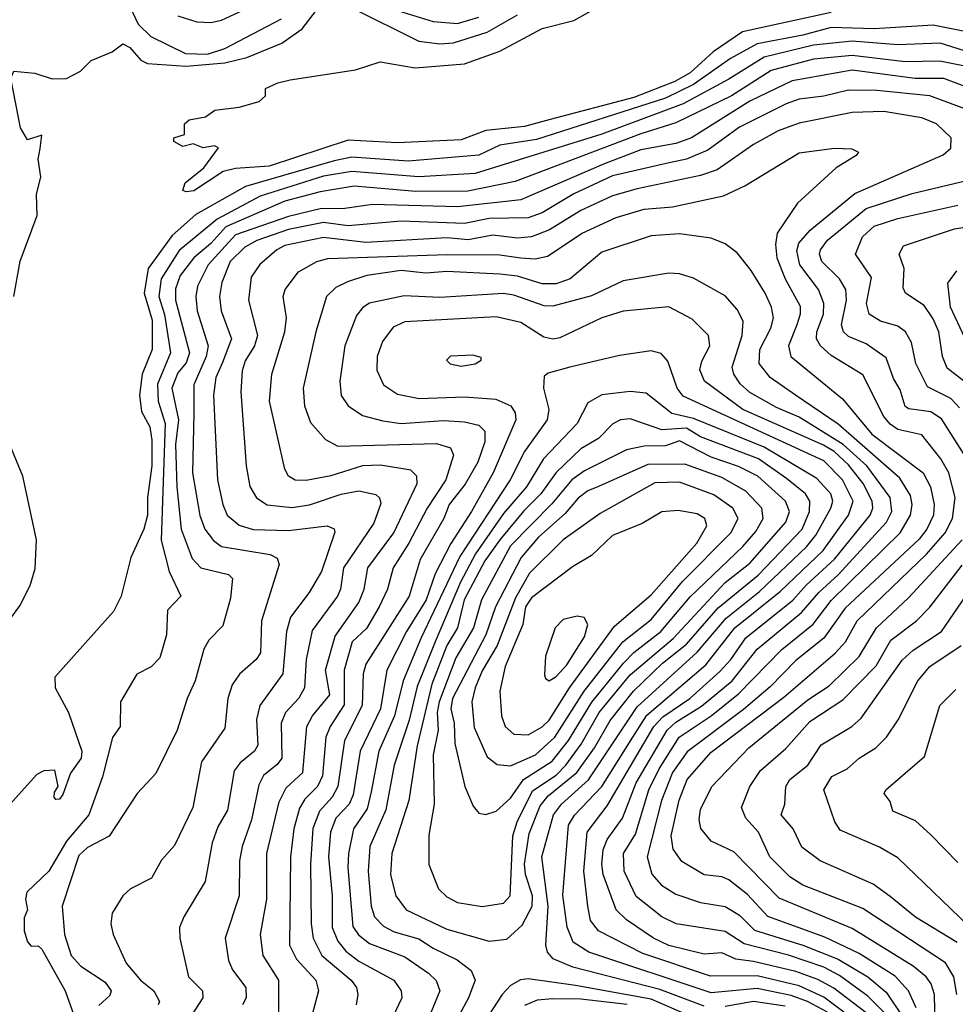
# Model space of a CAD drawing. Extents: x 1308313 to 1441400, y 959662 to 1036319.
# Tile 308 of 656: x 1363002 to 1365658, y 992897 to 995691. Entities that reach past the tile are written whole.
import ezdxf

# ---------------------------------------------------------------- set-up
doc = ezdxf.new("R2010")
doc.units = 0

msp = doc.modelspace()

# ---------------------------------------------------------------- linework, layer by layer
at = {"layer": '0CON10XD'}
for points in [[(1363451.4, 995701.4), (1363505, 995684.2), (1363545, 995682.6), (1363575, 995689.2), (1363735, 995764.3)], [(1363316.1, 995726.1), (1363338.2, 995678.2), (1363375, 995643.3), (1363473.3, 995595), (1363535, 995592.6), (1363585, 995608.8), (1363745, 995692.8)], [(1365305, 995711.4), (1365053.6, 995656.4), (1364970.7, 995599.3), (1364905, 995539.9), (1364861.7, 995515), (1364745, 995469.6), (1364507.6, 995407.6), (1364435, 995388), (1364325, 995376.1), (1364255, 995350.1), (1364075, 995341.3), (1363935, 995349.1), (1363710, 995275), (1363615, 995268.8), (1363580.3, 995259.7), (1363496.5, 995205), (1363475, 995201.8), (1363465.7, 995205.7), (1363472.3, 995227.7), (1363525, 995270.6), (1363566.7, 995326.7), (1363555, 995332.5), (1363523, 995327), (1363495, 995338.8), (1363465, 995331.2), (1363440, 995345), (1363440, 995355), (1363470, 995365), (1363470, 995395), (1363483.6, 995406.4), (1363530, 995415), (1363556.1, 995433.9), (1363625, 995442), (1363681.7, 995458.3), (1363700, 995475), (1363700, 995495), (1363735, 995511.9), (1363770.3, 995520.3), (1363955, 995548), (1364025, 995571.2), (1364125, 995553.6), (1364265, 995565.8), (1364365, 995601), (1364485, 995666.1), (1364575, 995688.6), (1364665, 995738.6)], [(1363945, 995724), (1364135, 995629.3), (1364195, 995621.8), (1364233.3, 995625), (1364329.3, 995655), (1364415, 995704.1)], [(1364065, 995719.5), (1364175.7, 995685.7), (1364245, 995680.2), (1364305, 995697.7)], [(1363060.5, 995325), (1363065, 995363.3), (1363025, 995349.6), (1363005, 995383.5), (1362977.5, 995525), (1362985.4, 995544.6), (1363045, 995538.6), (1363095, 995522.5), (1363135, 995524), (1363175, 995544.2), (1363205.4, 995574.6), (1363265, 995599.4), (1363295, 995621.8), (1363315, 995611.9), (1363345.8, 995575.8), (1363365, 995566.5), (1363475, 995559.2), (1363585, 995568.4), (1363646.6, 995583.4), (1363746.3, 995623.7), (1363804.2, 995665), (1363845, 995717.6)], [(1365685, 995656.8), (1365595, 995675.1), (1365427.5, 995665), (1365305, 995668.8), (1365225, 995646.8), (1365095, 995622), (1365019.6, 995580.4), (1364915, 995506.5), (1364835, 995468), (1364469.2, 995350.8), (1364365, 995334.3), (1364305, 995305.9), (1364105, 995289), (1363945, 995300.7), (1363895, 995290.4), (1363643.1, 995216.9), (1363502.5, 995137.5), (1363435, 995078.8), (1363367.2, 994985), (1363355.3, 994914.7), (1363378.5, 994838.5), (1363378.4, 994755), (1363350.1, 994685), (1363342.1, 994625), (1363348.5, 994578.5), (1363372.1, 994535), (1363377.6, 994497.6), (1363377.6, 994425), (1363364.8, 994335), (1363364.8, 994284.8), (1363355, 994245.3), (1363317.8, 994165), (1363290.5, 994055), (1363268.6, 994011.4), (1363102.3, 993825), (1363102.8, 993795), (1363141.3, 993725), (1363179.1, 993615), (1363176.7, 993595), (1363146.9, 993553.1), (1363125, 993492), (1363115, 993479.4), (1363105, 993478), (1363100.6, 993485), (1363101.3, 993498.7), (1363112, 993515), (1363101.7, 993561.7), (1363070.7, 993559.3), (1363050.7, 993549.3), (1362973, 993463)], [(1365773.8, 995573.8), (1365615, 995623.9), (1365495, 995619.4), (1365365, 995629.7), (1365255, 995618.2), (1365115, 995584.2), (1365015, 995521.9), (1364885, 995451.6), (1364654.4, 995365.6), (1364545, 995331.4), (1364295, 995253.9), (1364135, 995244.7), (1363945, 995259.6), (1363865, 995247), (1363685, 995189.7), (1363563.3, 995125), (1363455, 995036.1), (1363404.2, 994955), (1363397.1, 994905), (1363413.8, 994853.8), (1363430.2, 994745), (1363393.4, 994656.6), (1363395, 994608.5), (1363415.1, 994545), (1363403.8, 994213.8), (1363426.7, 994125), (1363460, 994055), (1363421.8, 994015), (1363419.3, 993945), (1363400.2, 993879.8), (1363375.7, 993854.3), (1363335, 993833.8), (1363288.5, 993755), (1363287.3, 993685), (1363266, 993654), (1363237.8, 993542.2), (1363198.3, 993435), (1363135, 993360.2), (1363085, 993274.8), (1363023.1, 993215), (1363018.8, 993195), (1363024.3, 993165), (1363015, 993142.5), (1363015.5, 993105.5), (1363025, 993074.2), (1363035, 993062), (1363055, 993063.3), (1363065, 993053.8), (1363131.8, 992935), (1363155.7, 992865.7)], [(1365680.2, 995559.8), (1365613.4, 995573.4), (1365515, 995571.4), (1365365, 995589.5), (1365255, 995578.7), (1365135, 995546.3), (1365022.5, 995475), (1364865, 995398.2), (1364765, 995367.1), (1364408.2, 995231.8), (1364273.9, 995203.9), (1364127, 995203), (1363951.8, 995218.2), (1363855, 995202.3), (1363755, 995175.8), (1363587.2, 995102.8), (1363545, 995055.9), (1363497, 995015), (1363458, 994965), (1363445, 994927.1), (1363444.4, 994895), (1363484.4, 994745), (1363475, 994716.7), (1363451.2, 994688.8), (1363434.6, 994645), (1363452.8, 994555), (1363444.5, 994485), (1363448.7, 994365), (1363460.3, 994245), (1363492, 994162), (1363516.4, 994135), (1363595, 994116.9), (1363606, 994105), (1363600.6, 994049.4), (1363579, 993971), (1363539.5, 993930.5), (1363525, 993904.2), (1363500, 993815), (1363477.5, 993765), (1363449.3, 993675), (1363388.4, 993551.6), (1363335.5, 993495), (1363256.2, 993373.8), (1363195, 993342.3), (1363170.5, 993319.5), (1363123.2, 993175), (1363129.8, 993095), (1363148.8, 993035), (1363176.1, 993005), (1363245, 992959.8), (1363262.1, 992935), (1363258.5, 992921.5), (1363226.7, 992893.3)], [(1365695, 995497.7), (1365625, 995523.4), (1365543.4, 995523.4), (1365365, 995547.2), (1365195, 995517.4), (1365075, 995459.7), (1364909.3, 995355), (1364865, 995339.4), (1364765, 995321), (1364659.1, 995280.9), (1364425, 995180), (1364245, 995159.3), (1364004.1, 995165.9), (1363925, 995154.9), (1363855, 995153.8), (1363765, 995132.1), (1363615, 995080), (1363537.6, 994995), (1363506.8, 994935), (1363502.6, 994905), (1363506.4, 994865), (1363537.4, 994765), (1363531.3, 994735), (1363496.9, 994655), (1363496.2, 994573.8), (1363492.9, 994405), (1363513.8, 994283.8), (1363528.3, 994245), (1363552.8, 994212.8), (1363575, 994196.1), (1363713, 994173), (1363732.9, 994162.9), (1363739.2, 994145), (1363688.6, 993985), (1363685.6, 993894.4), (1363673.8, 993875), (1363626, 993834), (1363605, 993803.1), (1363593.2, 993765), (1363585, 993680), (1363518.2, 993585), (1363493.5, 993455), (1363442.1, 993347.9), (1363404.4, 993305.6), (1363376.9, 993255), (1363317.1, 993225), (1363295, 993204.4), (1363264.7, 993155.3), (1363261.1, 993125), (1363267.5, 993095), (1363305, 993013.5), (1363345, 992965.8), (1363383.1, 992935), (1363399.3, 992905), (1363395.4, 992895)], [(1365695, 995434.4), (1365585, 995474.9), (1365435, 995489.9), (1365355, 995490.6), (1365285, 995473.4), (1365215, 995464.8), (1365177.9, 995452.1), (1365045, 995386), (1364955, 995320.8), (1364894.7, 995295.3), (1364845.9, 995284.1), (1364685, 995247.2), (1364575, 995196.4), (1364485, 995143.1), (1364445, 995128.5), (1364335, 995126.2), (1364265, 995112.5), (1364085, 995118.6), (1363935, 995106), (1363865, 995115.3), (1363765, 995094.9), (1363675, 995063.8), (1363641.6, 995045), (1363599.4, 995005), (1363576.3, 994945), (1363569.3, 994905), (1363574.1, 994865), (1363603.8, 994785), (1363578.1, 994718.1), (1363559.5, 994675), (1363552.6, 994625), (1363563.4, 994385), (1363578.8, 994315), (1363591.4, 994285), (1363625, 994256.5), (1363665, 994244.2), (1363765, 994240.9), (1363874.6, 994254.6), (1363895, 994245.7), (1363896.7, 994236.7), (1363858.5, 994125), (1363823.8, 994065), (1363770.7, 993995), (1363759.5, 993955), (1363749.4, 993835), (1363683.9, 993745), (1363674.8, 993705), (1363677.9, 993632.1), (1363669.2, 993615), (1363627.8, 993582.2), (1363610.9, 993559.1), (1363592, 993448), (1363565, 993400.5), (1363548.9, 993355), (1363528.6, 993245), (1363467.9, 993145), (1363456.4, 993115), (1363457.1, 993085), (1363481.3, 992975), (1363521.5, 992935), (1363521.8, 992915), (1363477.1, 992845)], [(1365547, 992887), (1365525.2, 992935), (1365486.8, 992976.8), (1365385, 993040.7), (1365287.5, 993087.5), (1365126, 993146), (1365068.1, 993208.1), (1365015, 993250.4), (1364995, 993258.5), (1364945, 993264.3), (1364882, 993302), (1364856.9, 993336.9), (1364851, 993375), (1364874, 993476), (1364897, 993535), (1364965, 993612.1), (1365171.2, 993768.8), (1365317, 993893), (1365345.9, 993925), (1365379.5, 993985), (1365576, 994174), (1365629.1, 994235), (1365649.9, 994275), (1365657.2, 994335), (1365639.5, 994405), (1365616.3, 994445), (1365562.3, 994512.3), (1365495, 994528.3), (1365472.8, 994542.8), (1365454.5, 994565), (1365395, 994683.4), (1365305, 994738.3), (1365274.8, 994765), (1365263.6, 994785), (1365264.5, 994805), (1365283.7, 994855), (1365284.2, 994885), (1365269.5, 994925), (1365216.6, 994995), (1365207.8, 995035), (1365213.2, 995056.8), (1365246.2, 995093.8), (1365372.5, 995197.5), (1365623, 995307), (1365645, 995326.2), (1365645.5, 995355), (1365604.5, 995395), (1365562.5, 995412.5), (1365455, 995430), (1365365, 995427.5), (1365215, 995396.9), (1365155, 995375.5), (1365085, 995336.1), (1364981.5, 995265), (1364935, 995248.9), (1364755, 995211), (1364685, 995190.6), (1364595, 995149.7), (1364505.7, 995094.3), (1364455, 995074.9), (1364415, 995071), (1364345, 995078.9), (1364275, 995066.2), (1364215, 995071.8), (1363985, 995058.2), (1363865, 995072.4), (1363755, 995050.4), (1363732, 995038), (1363684.3, 994995.7), (1363659.7, 994960.3), (1363651.7, 994895), (1363677.4, 994795), (1363668.6, 994765), (1363642.3, 994722.3), (1363633.9, 994693.9), (1363630.2, 994635), (1363645.2, 994425), (1363656, 994366), (1363674.1, 994334.1), (1363705, 994314), (1363775, 994306.2), (1363825, 994314.5), (1363915, 994344.8), (1363965, 994354), (1364013.4, 994343.4), (1364023.7, 994333.7), (1364027.7, 994317.7), (1364007.7, 994262.3), (1363921.4, 994135), (1363912.6, 994075), (1363904.1, 994055), (1363832.3, 993957.7), (1363815.8, 993875), (1363810.3, 993795), (1363794.9, 993765.1), (1363756.5, 993725), (1363744.9, 993695.1), (1363746.3, 993595), (1363733.1, 993576.9), (1363694.2, 993545.8), (1363680.7, 993519.3), (1363659.9, 993420.1), (1363633.5, 993345), (1363626.4, 993303.6), (1363625.2, 993205), (1363585.3, 993084.7), (1363595, 993020.8), (1363606.5, 992995), (1363644.2, 992945), (1363644.7, 992915), (1363634.8, 992895.2)], [(1362985.3, 994905), (1363004.2, 995005.8), (1363052.3, 995135), (1363050.5, 995195), (1363062.7, 995245), (1363054.8, 995295), (1363060.5, 995325)], [(1363738, 992875), (1363737.7, 992965), (1363693.4, 993035), (1363686, 993095), (1363704.1, 993195), (1363703.4, 993325), (1363738.6, 993471.4), (1363759.1, 993510.9), (1363805.5, 993555), (1363817.2, 993685), (1363833.4, 993715), (1363882.2, 993775), (1363870.4, 993845), (1363898.1, 993941.9), (1363965, 994036.6), (1363980.2, 994075), (1363990.9, 994135), (1364064, 994235), (1364130, 994375), (1364129.6, 994395), (1364112.9, 994412.9), (1364026.6, 994426.6), (1363975, 994424.8), (1363885, 994396.1), (1363815, 994383.5), (1363784.3, 994384.3), (1363765, 994395.7), (1363754.6, 994415), (1363711.5, 994608.5), (1363718, 994685), (1363755.2, 994805), (1363759.5, 994845), (1363750.3, 994905), (1363756, 994925), (1363793.6, 994975), (1363845.5, 995005), (1363876.7, 995013.3), (1364215.6, 995024.4), (1364365, 995023.6), (1364424.6, 995014.6), (1364465, 995012), (1364500.3, 995019.7), (1364599.1, 995085), (1364695, 995129.5), (1364775, 995153.2), (1364855, 995159.2), (1364999.4, 995190.6), (1365060.6, 995219.4), (1365215, 995313.2), (1365315, 995326.4), (1365364.1, 995324.1), (1365382.5, 995315), (1365376.7, 995305), (1365319.5, 995270.5), (1365209.5, 995170.5), (1365152.1, 995085), (1365147.1, 995052.9), (1365151.1, 995015), (1365174.5, 994955), (1365217.4, 994877.4), (1365217.7, 994855), (1365208.1, 994825), (1365184, 994765), (1365191.1, 994735), (1365337.8, 994615), (1365421.1, 994515), (1365566.1, 994405), (1365587.6, 994365), (1365597.5, 994315), (1365596.1, 994285), (1365577.1, 994245), (1365555, 994216.8), (1365345, 994021.2), (1365284.5, 993935.5), (1365205, 993872.2), (1365132.3, 993797.7), (1365056.5, 993733.5), (1364896.7, 993613.3), (1364855.3, 993555), (1364824.2, 993475), (1364783, 993315), (1364796.2, 993266.2), (1364823.4, 993235), (1364865, 993209.1), (1364935, 993185.6), (1365005, 993174), (1365045, 993149.6), (1365087.7, 993107.7), (1365224.9, 993064.9), (1365325, 993024.9), (1365409.2, 992975), (1365461.7, 992931.7), (1365510.1, 992859.9)], [(1365695.9, 994435.9), (1365618.4, 994558.4), (1365588.1, 994578.1), (1365526.2, 994586.2), (1365515, 994593.5), (1365500.8, 994640.8), (1365482.5, 994672.5), (1365461.2, 994731.2), (1365405, 994770.8), (1365355, 994791.5), (1365340, 994805), (1365334.5, 994825), (1365349.3, 994895), (1365346.7, 994925), (1365329, 994955), (1365279, 995005), (1365272.4, 995025), (1365275, 995037.3), (1365295.2, 995065), (1365405, 995154.6), (1365535, 995197.7), (1365694.4, 995235)], [(1365669.2, 994589.2), (1365645, 994615.6), (1365579, 994649), (1365545.6, 994715), (1365533.4, 994775), (1365516.6, 994805), (1365495, 994821.2), (1365445, 994835.6), (1365412.9, 994855), (1365405.6, 994885), (1365419.6, 994959.6), (1365374.2, 995025), (1365394.3, 995075), (1365427.3, 995105), (1365495, 995126.4), (1365665, 995164.6)], [(1365689.8, 994659.8), (1365635, 994701.8), (1365621.5, 994735), (1365610.7, 994805), (1365595, 994841.8), (1365569.8, 994879.8), (1365516.4, 994915), (1365509.9, 994929.9), (1365512.4, 994985), (1365498.8, 995025), (1365510.8, 995049.2), (1365655, 995097), (1365775, 995116.2)], [(1365459.8, 992869.8), (1365409.6, 992919.6), (1365328.7, 992978.7), (1365285, 993002.1), (1365184, 993036), (1365058.3, 993068.3), (1365005, 993103.3), (1364865.2, 993125.2), (1364825, 993145.2), (1364752.4, 993202.4), (1364718.1, 993275), (1364716.2, 993325), (1364749.9, 993380.1), (1364787.8, 993505), (1364817.1, 993565), (1364873.7, 993655), (1364964.9, 993715.1), (1365042.5, 993777.5), (1365165, 993903.8), (1365254.1, 993975.9), (1365305, 994042.7), (1365501, 994235), (1365531, 994285), (1365535.5, 994315), (1365530.8, 994340.8), (1365500.1, 994390.1), (1365325, 994543.4), (1365203.9, 994625), (1365131.9, 994675), (1365101.1, 994715), (1365102.8, 994755), (1365134.1, 994815), (1365141.3, 994845), (1365136, 994875), (1365118.1, 994915), (1365078.7, 994978.7), (1365039, 995029), (1365005, 995054.6), (1364965, 995070.8), (1364875, 995082.6), (1364795, 995077.1), (1364655, 995031.2), (1364565, 994955.6), (1364525, 994941.6), (1364485, 994941.4), (1364415, 994962.7), (1364365, 994968.8), (1364215, 994975.8), (1364155, 994971.2), (1364085, 994978.9), (1363987.5, 994965), (1363932.7, 994947.3), (1363899.5, 994930.5), (1363873.3, 994905), (1363843.3, 994805), (1363806.8, 994645), (1363810.3, 994595), (1363828.1, 994548.1), (1363869.9, 994499.9), (1363905, 994480.6), (1364185, 994488), (1364225, 994475.9), (1364233.7, 994455), (1364212.1, 994385), (1364158.5, 994305), (1364106.6, 994205), (1364062.1, 994135), (1364046.5, 994075), (1364022.9, 994025), (1363986.5, 993963.5), (1363946.3, 993925), (1363923.6, 993845), (1363923.2, 993805), (1363923, 993747), (1363883.3, 993685), (1363871.1, 993655), (1363862.2, 993545), (1363847.8, 993515), (1363811.2, 993478.8), (1363796.5, 993453.5), (1363780.6, 993395), (1363771.3, 993315), (1363768.4, 993065), (1363788, 993025), (1363843.2, 992965), (1363850, 992935), (1363821.4, 992825)], [(1365425, 992857.9), (1365312.8, 992942.8), (1365267.4, 992967.4), (1365205, 992989.9), (1365085, 993018.8), (1365035, 993024.6), (1364995, 993042.8), (1364945, 993039.2), (1364845, 993064), (1364800.8, 993085), (1364725, 993136.9), (1364694.8, 993165), (1364658.7, 993265), (1364654.3, 993295), (1364658.7, 993335), (1364669.2, 993365), (1364712.9, 993425), (1364751.5, 993525), (1364839.9, 993675), (1364865, 993697.9), (1364937.6, 993742.4), (1365024.8, 993815), (1365095.5, 993905), (1365221.5, 994008.5), (1365270.7, 994065), (1365325, 994115.1), (1365462.8, 994265), (1365477.6, 994295), (1365473.1, 994335), (1365407, 994425), (1365339.3, 994485), (1365215, 994562.6), (1365150.1, 994590.1), (1365075, 994633), (1365047.5, 994657.5), (1365029.2, 994685), (1365024, 994705), (1365052.7, 994795), (1365055.2, 994835), (1365038.2, 994868.2), (1365005, 994906.8), (1364915, 994957.3), (1364875, 994970), (1364845, 994971.8), (1364715, 994949.5), (1364625, 994907.5), (1364515, 994877.9), (1364490.9, 994879.1), (1364405, 994909.4), (1364375, 994914.2), (1364195, 994902.3), (1364093.2, 994906.8), (1363995, 994886), (1363975.8, 994874.2), (1363958.5, 994851.5), (1363925.2, 994764.8), (1363911.2, 994665), (1363914.8, 994624.8), (1363934.8, 994594.8), (1363975, 994567.3), (1364032.6, 994552.6), (1364085, 994544.5), (1364205, 994553.8), (1364265, 994550), (1364305, 994540.5), (1364322.7, 994522.7), (1364322.7, 994492.7), (1364302.7, 994435), (1364266.8, 994373.2), (1364221.2, 994315), (1364206.1, 994275), (1364139.2, 994159.2), (1364108.2, 994055), (1363985, 993862.3), (1363977.3, 993835), (1363974, 993745), (1363923.8, 993645), (1363905.1, 993515), (1363888.8, 993485), (1363853.1, 993445), (1363834.5, 993395.5), (1363827.8, 993295), (1363829.6, 993125), (1363835.2, 993085), (1363860, 993035), (1363943.3, 992965), (1363957.9, 992945), (1363962.1, 992925), (1363956.9, 992895)], [(1365685, 994787.8), (1365644.3, 994875), (1365636.7, 994943.3), (1365661.7, 994978.3)], [(1365341.1, 992875), (1365285, 992917.6), (1365215, 992949.4), (1365095, 992977.9), (1364962.8, 992977.2), (1364770.8, 993040.8), (1364645, 993105.8), (1364622.3, 993135), (1364614.8, 993175), (1364603, 993275), (1364613.2, 993385), (1364670, 993460), (1364801.8, 993685), (1364827.6, 993712.4), (1364903.9, 993765), (1364989.1, 993840.9), (1365020.7, 993875), (1365063, 993937), (1365196.6, 994043.4), (1365234.1, 994085.9), (1365315, 994159.7), (1365415.8, 994285), (1365423.7, 994305), (1365422.2, 994325), (1365396.3, 994375), (1365355, 994428), (1365313.5, 994465), (1365283.2, 994483.2), (1365054.3, 994585), (1364945.9, 994665), (1364932.9, 994697.1), (1364938.3, 994721.7), (1364960.8, 994765), (1364957.6, 994795), (1364911.3, 994841.3), (1364845, 994875.7), (1364715, 994863.8), (1364654.5, 994845), (1364535, 994788.4), (1364515, 994784.2), (1364489.7, 994789.7), (1364425, 994831.9), (1364355, 994848), (1364095, 994833.8), (1364061.9, 994818.1), (1364032.3, 994777.7), (1364016.5, 994735), (1364016.2, 994696.2), (1364034.6, 994655), (1364075, 994628.6), (1364136, 994616), (1364265, 994621), (1364353.7, 994613.7), (1364396.1, 994595), (1364408.3, 994575), (1364410.9, 994555), (1364346.6, 994405), (1364285, 994294.8), (1364225.6, 994204.4), (1364182, 994118), (1364156, 994045), (1364099.9, 993955), (1364044.2, 993845), (1364026.1, 993735), (1363968.5, 993615), (1363948.9, 993491.1), (1363937.8, 993465), (1363899.2, 993425), (1363884.9, 993385), (1363879.2, 993315), (1363888.8, 993205), (1363889.4, 993115), (1363905.7, 993075.7), (1363927.7, 993047.7), (1363965, 993019.4), (1364063.8, 992965), (1364085.2, 992935.2), (1364086.5, 992915), (1364053.5, 992845)], [(1365295, 992874.9), (1365238, 992905), (1365191.7, 992921.7), (1365095, 992941.6), (1364965, 992929.9), (1364617.3, 993045), (1364573.4, 993073.4), (1364555.9, 993115.9), (1364543.8, 993206.2), (1364559.6, 993405), (1364576.6, 993433.4), (1364654.1, 993515), (1364742.2, 993655), (1364782.5, 993717.5), (1364949.5, 993860.5), (1365032.2, 993965), (1365161.3, 994068.7), (1365282.3, 994185), (1365354.5, 994285), (1365367.8, 994325), (1365338, 994385), (1365285, 994439.2), (1364885, 994622.5), (1364868.3, 994645), (1364842.1, 994722.1), (1364823.3, 994743.3), (1364795, 994750.9), (1364705, 994737.8), (1364564, 994705), (1364501.9, 994688.1), (1364490.6, 994679.4), (1364488.9, 994645), (1364504.2, 994585), (1364499.6, 994555), (1364435, 994465.8), (1364394.2, 994385), (1364252, 994168), (1364140.7, 993935), (1364090.8, 993815), (1364066.4, 993715), (1364021.8, 993615), (1363999.9, 993500.1), (1363988.2, 993451.8), (1363949.8, 993395), (1363936, 993325), (1363934.1, 993285), (1363947.8, 993117.8), (1363963.8, 993093.8), (1363995, 993069.8), (1364095, 993031.9), (1364162.8, 992985), (1364184.8, 992964.8), (1364194.3, 992935), (1364161.6, 992855)], [(1364255, 994708), (1364295, 994714.3), (1364312.5, 994725), (1364311.7, 994731.7), (1364288.8, 994738.8), (1364225, 994735.8), (1364213.3, 994725), (1364224.5, 994714.5), (1364255, 994708)], [(1364945, 992891.4), (1364819.2, 992939.2), (1364572.7, 993002.7), (1364516.4, 993026.4), (1364500.2, 993045), (1364495.2, 993065), (1364501.8, 993175), (1364484.1, 993315), (1364517.6, 993435), (1364540.5, 993465), (1364616.4, 993533.6), (1364755, 993741.4), (1364925, 993896), (1365007.6, 993992.4), (1365101.6, 994068.4), (1365235.2, 994194.8), (1365262.2, 994227.8), (1365304.7, 994304.7), (1365310.3, 994325), (1365304.9, 994344.9), (1365265, 994389), (1365115, 994478.2), (1364915, 994559.3), (1364853.3, 994573.3), (1364780.8, 994630.8), (1364735, 994636), (1364654.2, 994625.8), (1364615, 994603.1), (1364584.9, 994545.1), (1364489.1, 994445), (1364441, 994365), (1364375, 994289.6), (1364295.6, 994175), (1364253.7, 994095), (1364181.2, 993925), (1364130.9, 993799.1), (1364107.3, 993702.7), (1364064.9, 993575.1), (1364041.1, 993448.9), (1363995.8, 993345), (1363991.2, 993275), (1363999.7, 993175), (1364009.1, 993145), (1364035, 993118.5), (1364065, 993102.6), (1364135, 993083.1), (1364175.9, 993055.9), (1364243.5, 993023.5), (1364283.3, 992993.3), (1364294.7, 992965), (1364276.5, 992915), (1364190, 992755)], [(1364335, 993076.2), (1364385, 993082), (1364428.6, 993121.4), (1364456.4, 993175), (1364457.7, 993205), (1364438.3, 993265), (1364434.9, 993295), (1364448.7, 993381.3), (1364479.7, 993460.3), (1364501.9, 993488.1), (1364583.4, 993555), (1364634, 993625), (1364677.9, 993702.1), (1364744.4, 993785.6), (1364826.6, 993865), (1364895, 993918.6), (1364985, 994022.1), (1365097.8, 994115), (1365223.5, 994245), (1365244.3, 994295), (1365244.8, 994325), (1365232.4, 994345), (1365178.8, 994388.8), (1365099.6, 994445), (1364935, 994506.9), (1364895, 994532), (1364825, 994526.9), (1364735, 994558.5), (1364707.5, 994555), (1364686.2, 994543.8), (1364645, 994502.6), (1364595, 994473), (1364525, 994405.5), (1364481.2, 994345), (1364432.9, 994297.1), (1364365.3, 994215), (1364322.5, 994155), (1364264.1, 994045), (1364245.1, 993965), (1364214.3, 993915), (1364171.8, 993805), (1364130.2, 993630.2), (1364107, 993475), (1364059, 993325), (1364054.5, 993264.5), (1364069.8, 993205), (1364099.6, 993165), (1364215, 993109.8), (1364335, 993076.2)], [(1364315, 993174.6), (1364375, 993183.9), (1364394.2, 993205), (1364401.6, 993375), (1364414.4, 993415), (1364457.5, 993502.5), (1364525, 993547.3), (1364552.8, 993575), (1364596, 993635), (1364646.8, 993725), (1364735, 993831.5), (1364856.6, 993935), (1365005, 994093.8), (1365075, 994148.2), (1365177, 994265), (1365186.7, 994295), (1365176, 994325), (1365097.5, 994395), (1365042.7, 994422.7), (1364965, 994449.3), (1364875, 994495.5), (1364835, 994482), (1364775, 994480.4), (1364725, 994470.5), (1364605, 994410.6), (1364569.5, 994385), (1364512.8, 994317.2), (1364395, 994198), (1364313.1, 994045), (1364290.4, 993965), (1364240.2, 993879.8), (1364192.5, 993755), (1364187, 993725), (1364189.9, 993675), (1364176.1, 993605), (1364178.8, 993465), (1364163.2, 993376.8), (1364163.5, 993293.5), (1364190.9, 993225), (1364215, 993202.1), (1364245, 993185.4), (1364315, 993174.6)], [(1362956, 993964), (1363002.4, 994027.6), (1363032.3, 994085), (1363046.7, 994133.3), (1363050.5, 994215), (1363010.9, 994395), (1362975, 994482.5)], [(1364325, 993435.6), (1364355, 993444.6), (1364395, 993482.1), (1364432.3, 993535), (1364513.2, 993586.8), (1364560.3, 993645), (1364626, 993754), (1364716.3, 993865), (1364745.1, 993894.9), (1364821.9, 993955), (1364905, 994053.5), (1365055, 994195.9), (1365091.2, 994238.8), (1365112.5, 994275), (1365108.3, 994305), (1365063, 994353), (1364995, 994391.4), (1364889.9, 994429.9), (1364785, 994428.5), (1364645, 994366.1), (1364615, 994353.7), (1364587.3, 994332.7), (1364550.1, 994289.9), (1364475, 994222.3), (1364425.7, 994164.3), (1364352.3, 994025), (1364324.9, 993945), (1364230.5, 993765), (1364226.1, 993735), (1364235.4, 993695), (1364237.4, 993637.4), (1364265.3, 993515), (1364289.4, 993459.4), (1364305, 993439.2), (1364325, 993435.6)], [(1364395, 993573.2), (1364466.5, 993605), (1364521.5, 993655), (1364604.8, 993785.2), (1364714.3, 993925), (1364795, 993988.8), (1364883, 994097), (1365020.2, 994235), (1365041, 994275), (1365026.3, 994305), (1364972.3, 994342.3), (1364875, 994378.5), (1364805, 994376.6), (1364650.1, 994289.9), (1364545, 994215.2), (1364449.3, 994120.7), (1364409.6, 994050.4), (1364357.5, 993915), (1364315, 993843.2), (1364294.8, 993794.8), (1364285.9, 993755), (1364292.1, 993682.1), (1364329.2, 993599.2), (1364357.3, 993577.3), (1364395, 993573.2)], [(1364445, 993661.6), (1364485, 993683.8), (1364505, 993703.6), (1364563.1, 993795), (1364690.1, 993969.9), (1364795, 994058.5), (1364924, 994205), (1364952.5, 994255), (1364946.8, 994275), (1364925, 994288.6), (1364871.5, 994298.5), (1364825, 994294.1), (1364768.8, 994261.2), (1364685, 994227), (1364625, 994170.3), (1364571.7, 994138.3), (1364455, 994050.5), (1364437.8, 994025), (1364429.9, 993975), (1364380.3, 993855), (1364365.2, 993785.2), (1364369.8, 993715), (1364380, 993685), (1364405, 993663.6), (1364445, 993661.6)], [(1365600.4, 992835), (1365598.4, 992925), (1365589.3, 992955), (1365575.2, 992975), (1365538.4, 993005), (1365365, 993112.4), (1365157.7, 993197.7), (1365029.5, 993329.5), (1364965, 993359.6), (1364935.3, 993395.3), (1364930.9, 993420.9), (1364935, 993450), (1364966.5, 993515), (1365071.4, 993625), (1365239.2, 993760.8), (1365299.4, 993800.6), (1365385, 993884), (1365433.8, 993965), (1365525, 994050), (1365677.2, 994215)], [(1365662, 992925), (1365653.1, 992975), (1365629.8, 993015), (1365395, 993168.3), (1365225, 993235.2), (1365188.2, 993258.2), (1365131.7, 993315), (1365098.9, 993385), (1365063.5, 993425), (1365051, 993455), (1365074.8, 993515), (1365105, 993560.6), (1365177, 993623), (1365245, 993699.2), (1365338.8, 993761.2), (1365432.8, 993857.2), (1365475, 993930), (1365547.3, 993985), (1365585, 994024.2), (1365677.5, 994142.5)], [(1365662.7, 993072.7), (1365545, 993144.3), (1365473.2, 993203.2), (1365425, 993237.7), (1365274.2, 993304.2), (1365222.5, 993342.5), (1365197.7, 993395), (1365163.3, 993435), (1365174, 993465), (1365177, 993515), (1365187.7, 993535), (1365239.2, 993575), (1365276.9, 993633.1), (1365363.9, 993685), (1365391, 993709), (1365507, 993873), (1365538.5, 993901.5), (1365618.8, 993955), (1365721.3, 994105)], [(1364505, 993814.5), (1364525, 993826.8), (1364555, 993859.7), (1364605, 993940), (1364614.6, 993974.6), (1364604.6, 993994.6), (1364585, 993997.9), (1364545, 993988.5), (1364522.3, 993965), (1364494.6, 993885), (1364492.1, 993832.1), (1364495, 993821.2), (1364505, 993814.5)], [(1365721.1, 993095), (1365495, 993312.5), (1365443, 993343), (1365330.9, 993390.9), (1365315.4, 993415), (1365284.7, 993505), (1365307.1, 993542.9), (1365350.4, 993565), (1365384.8, 993595.2), (1365432.5, 993625), (1365462.7, 993655), (1365496, 993704), (1365551.6, 993815), (1365585.8, 993855), (1365674.4, 993915)], [(1365665, 993299.1), (1365587.8, 993377.8), (1365545, 993417.8), (1365480.5, 993445), (1365472.6, 993472.6), (1365455.6, 993495), (1365460.6, 993505), (1365570.2, 993599.8), (1365613.6, 993745), (1365659.4, 993790.6)], [(1364925, 992854.9), (1364795, 992911.2), (1364580.2, 992950.2), (1364445, 992969.6), (1364423.8, 992966.2), (1364395, 992950.3), (1364371.7, 992925), (1364267.3, 992765)], [(1364726, 992896), (1364595, 992911.7), (1364515, 992912.9), (1364471.4, 992908.6), (1364435, 992893.1)], [(1365175, 992892.1), (1365085.1, 992904.9), (1365005, 992890.4)]]:
    msp.add_lwpolyline(points, dxfattribs=at)

doc.saveas('drawing.dxf')
